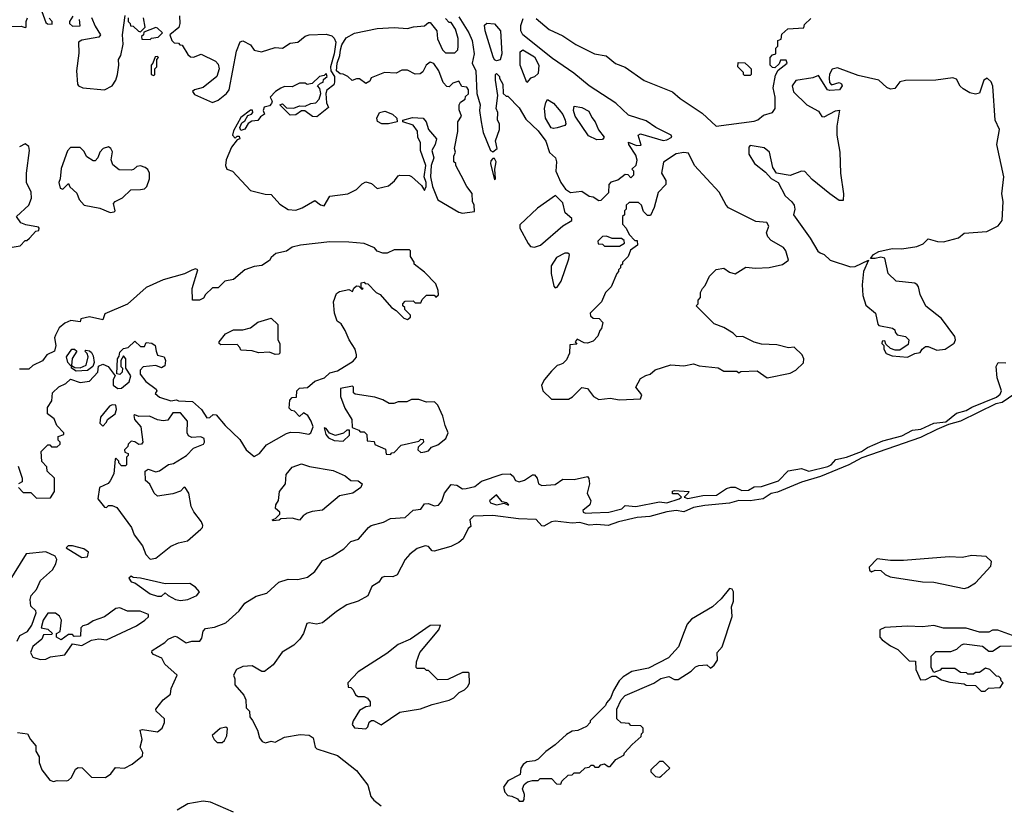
# Model space of a CAD drawing. Extents: x 2386423 to 2568864, y 578392 to 761999.
# Tile 319 of 454: x 2485426 to 2490627, y 689359 to 693504. Entities that reach past the tile are written whole.
import ezdxf

# ---------------------------------------------------------------- set-up
doc = ezdxf.new("R2010")
doc.units = 0

msp = doc.modelspace()

# ---------------------------------------------------------------- linework, layer by layer
at = {"layer": '0CON05XD'}
for points in [[(2485537, 693567), (2485565, 693490), (2485573, 693483), (2485598.3, 693481.7), (2485597.5, 693495), (2485581.7, 693511.7)], [(2485385, 693468.8), (2485435, 693470), (2485455, 693462.5), (2485460, 693465), (2485460, 693495), (2485467.5, 693515)], [(2485707, 693523), (2485690, 693495), (2485690, 693485), (2485705, 693470), (2485745, 693472.5), (2485742.5, 693505)], [(2485806.2, 693516.2), (2485825, 693470), (2485852.5, 693425), (2485845, 693412.5), (2485753.9, 693396.1), (2485737.5, 693385), (2485738.3, 693328.3), (2485726.7, 693235), (2485731.2, 693165), (2485737.5, 693155), (2485760, 693145), (2485875, 693134.3), (2485915, 693156.2), (2485934.2, 693185), (2485942.9, 693215), (2485950.8, 693265), (2485948.8, 693295), (2485960, 693315), (2485973.3, 693375), (2485970, 693425), (2485983, 693527)], [(2486000, 693515), (2486000, 693495), (2486010, 693485), (2486011.7, 693471.7), (2486025, 693470), (2486053.6, 693443.6), (2486065, 693440), (2486090, 693465), (2486080, 693515)], [(2486270, 693525), (2486272.5, 693485), (2486266.7, 693463.3), (2486220, 693425), (2486230, 693395), (2486241.7, 693381.7), (2486265, 693380), (2486271.7, 693371.7), (2486285, 693370), (2486315, 693320), (2486328.3, 693308.3), (2486345, 693307.5), (2486385, 693322.5), (2486460, 693285), (2486475, 693270), (2486480, 693245), (2486467.5, 693205), (2486395, 693146.7), (2486350, 693135), (2486340, 693125), (2486349.3, 693109.3), (2486445, 693066.7), (2486475, 693080), (2486518, 693115), (2486532.5, 693135), (2486571.7, 693338.3), (2486591.7, 693388.3), (2486605, 693392.5), (2486645, 693372.5), (2486665, 693343.8), (2486704.1, 693334.1), (2486775, 693356.9), (2486815, 693354), (2486855, 693381.4), (2486895, 693386.2), (2486935, 693417.5), (2486955, 693423.8), (2487045, 693428), (2487075, 693418.8), (2487087.3, 693407.3), (2487096.7, 693385), (2487087.5, 693325), (2487067.5, 693255), (2487070, 693235), (2487090, 693205), (2487090, 693175), (2487085, 693160), (2487048.3, 693131.7), (2487042.5, 693115), (2487047.5, 693065), (2487058.3, 693041.7), (2486995, 692992.5), (2486973, 692993), (2486933, 693023), (2486915, 693023.3), (2486885, 693002.5), (2486855, 693000), (2486800, 693055), (2486815, 693060), (2486835, 693040), (2486875, 693037.5), (2486905, 693050), (2486935, 693047.5), (2486965, 693062.5), (2486990, 693065), (2487007.5, 693085), (2487017.5, 693115), (2487011.7, 693141.7), (2487000, 693155), (2487015, 693170), (2487030, 693175), (2487031.7, 693188.3), (2487050, 693205), (2487045, 693220), (2487035, 693210), (2487010, 693205), (2486971.7, 693168.3), (2486945, 693162.5), (2486935, 693170), (2486905, 693170), (2486865, 693150), (2486825, 693152.5), (2486805, 693143.3), (2486777.5, 693125), (2486750, 693095), (2486760, 693075), (2486757, 693063), (2486745, 693050), (2486717, 693043), (2486712.5, 693025), (2486720, 693005), (2486698.3, 692991.7), (2486685, 692973.3), (2486651.7, 692968.3), (2486633.3, 692956.7), (2486615, 692927.5), (2486595, 692920), (2486590, 692935), (2486600, 692960), (2486615, 692970), (2486631.7, 692998.3), (2486650, 693005), (2486657.5, 693015), (2486656.4, 693026.4), (2486645, 693027.5), (2486595, 692987.5), (2486555, 692917.5), (2486550, 692895), (2486565, 692880), (2486575, 692890), (2486585, 692890), (2486590, 692875), (2486575, 692870), (2486545, 692832.5), (2486517.5, 692765), (2486513.3, 692735), (2486520, 692715), (2486550, 692705), (2486645, 692602.5), (2486723.6, 692583.6), (2486755, 692582.5), (2486800.9, 692530.9), (2486845, 692502.5), (2486885, 692499.2), (2486919.1, 692510.9), (2486985, 692550), (2487015, 692527.5), (2487035, 692522.5), (2487065, 692572.5), (2487160, 692585), (2487205, 692607.5), (2487235, 692637.5), (2487255, 692648.8), (2487285, 692640), (2487315, 692613.3), (2487375, 692627.5), (2487406.4, 692653.6), (2487425, 692680), (2487435, 692683.3), (2487485, 692682.5), (2487495, 692677.5), (2487549.3, 692629.3), (2487565, 692602.5), (2487572.5, 692625), (2487573.3, 692645), (2487563.3, 692675), (2487571.2, 692735), (2487543.6, 692813.6), (2487542.5, 692855), (2487530, 692885), (2487527, 692917), (2487505, 692947.5), (2487450, 692965), (2487450, 692975), (2487501.7, 692988.3), (2487557.5, 692985), (2487573.3, 692965), (2487586.2, 692925), (2487627.5, 692875), (2487620, 692845), (2487603.8, 692815), (2487614, 692775), (2487600, 692735), (2487595.7, 692675), (2487606, 692625), (2487635, 692553.8), (2487745, 692488.8), (2487765, 692484), (2487828.3, 692491.7), (2487827.5, 692525), (2487817.5, 692545), (2487817, 692587), (2487787.5, 692625), (2487758.3, 692681.7)], [(2487758.3, 692681.7), (2487730, 692735), (2487730, 692745), (2487720, 692755), (2487720, 692785), (2487727.5, 692805), (2487722.5, 692825), (2487740, 692915), (2487740, 692965), (2487760, 692995), (2487748.3, 693028.3), (2487747.5, 693055), (2487755, 693070), (2487780, 693085), (2487781.7, 693098.3), (2487797, 693113), (2487797.5, 693135), (2487788.3, 693148.3), (2487761.7, 693151.7), (2487745, 693180), (2487715, 693170), (2487695, 693150), (2487681.7, 693151.7), (2487663, 693173), (2487640, 693235), (2487613.3, 693273.3), (2487595, 693280), (2487572.5, 693265), (2487555, 693230), (2487541.7, 693218.3), (2487515, 693217.5), (2487475, 693237.5), (2487445, 693237.5), (2487415, 693222.5), (2487353.6, 693226.4), (2487283, 693197), (2487275, 693180), (2487255, 693167.5), (2487221.7, 693191.7), (2487205, 693192.5), (2487183, 693183), (2487160, 693205), (2487135, 693217.5), (2487118.3, 693218.3), (2487100, 693235), (2487102.5, 693275), (2487116.7, 693315), (2487120, 693345), (2487128.3, 693371.7), (2487150.8, 693409.2), (2487195, 693433.8), (2487315, 693458.8), (2487405, 693464), (2487475, 693457.5), (2487507, 693467), (2487565, 693472.5), (2487585, 693490), (2487595, 693490), (2487630, 693445), (2487633, 693403), (2487660, 693345), (2487675, 693330), (2487725, 693330), (2487740, 693345), (2487742.5, 693365), (2487742.5, 693405), (2487727.5, 693455), (2487705, 693490), (2487695, 693490), (2487675, 693510)], [(2487745, 693518.8), (2487798.6, 693435), (2487815.5, 693395), (2487826.5, 693325), (2487815.8, 693275), (2487835.4, 693235.4), (2487840.8, 693115), (2487858.9, 693055), (2487855.6, 693025), (2487864.4, 692965), (2487875, 692910), (2487912.5, 692815), (2487925, 692807.5), (2487947.5, 692825), (2487940, 692865), (2487960, 692925), (2487960, 692955), (2487950, 692975), (2487952.5, 693015), (2487943.3, 693035), (2487952.5, 693105), (2487940, 693185), (2487940, 693215), (2487945, 693220), (2487960, 693205), (2487960, 693195), (2487977.5, 693165), (2487980, 693115), (2487995, 693100), (2488005, 693100), (2488065, 693040), (2488100, 692980), (2488165, 692918), (2488205, 692863.8), (2488223.9, 692803.9), (2488256.2, 692775), (2488262.5, 692755), (2488258.8, 692705), (2488284.2, 692645), (2488309.7, 692609.7), (2488335, 692592), (2488395, 692600), (2488435, 692572.5), (2488455, 692570), (2488485, 692550), (2488498.3, 692551.7), (2488538.3, 692591.7), (2488540, 692635), (2488551.7, 692648.3), (2488585, 692660), (2488625, 692690), (2488638.3, 692688.3), (2488655, 692670), (2488670, 692685), (2488670, 692705), (2488660, 692715), (2488682.5, 692737.5), (2488687, 692763), (2488680, 692790), (2488643.8, 692845), (2488642.5, 692857.5), (2488685, 692840), (2488708.3, 692841.7), (2488693.3, 692895), (2488705, 692902.5), (2488825, 692866.7), (2488845, 692870), (2488870, 692885), (2488867.5, 692895), (2488786.7, 692935), (2488735, 692970), (2488641.1, 693001.1), (2488574.5, 693064.5), (2488435, 693155.6), (2488353, 693223), (2488240, 693300), (2488084.7, 693424.7), (2488073.1, 693445), (2488073.9, 693473.9), (2488085, 693510)], [(2487945, 693287.5), (2487935, 693292.5), (2487927.7, 693307.7), (2487884.3, 693445), (2487882, 693475), (2487893.8, 693486.2), (2487935, 693483.3), (2487966.7, 693445), (2487972.5, 693325), (2487965, 693292.5), (2487945, 693287.5)], [(2488155, 693510), (2488222.5, 693452.5), (2488295, 693420), (2488363.6, 693373.6), (2488462.5, 693325), (2488523.9, 693313.9), (2488573, 693273), (2488624.3, 693254.3), (2488725, 693184.3), (2488875, 693124), (2488915, 693088.8), (2489031.9, 693011.9), (2489105, 692942.5), (2489305, 692968.5), (2489325, 692975.8), (2489355, 693000), (2489402.5, 693015), (2489416.2, 693035), (2489416.2, 693095), (2489406.7, 693145), (2489418.3, 693211.7), (2489431.7, 693238.3), (2489480, 693275), (2489475, 693290), (2489445, 693290), (2489438.3, 693271.7), (2489415, 693250), (2489401.7, 693251.7), (2489390, 693265), (2489390, 693305), (2489401.7, 693318.3), (2489420, 693325), (2489420, 693355), (2489430, 693365), (2489430, 693395), (2489448.3, 693401.7), (2489451.7, 693428.3), (2489483, 693457), (2489568.3, 693461.7), (2489571.7, 693478.3), (2489605, 693510)], [(2486115, 693400), (2486123, 693407), (2486158.3, 693411.7), (2486180, 693435), (2486155, 693460), (2486145, 693462.5), (2486081.7, 693438.3), (2486080, 693425), (2486070, 693415), (2486071.7, 693401.7), (2486115, 693400)], [(2488105, 693172.5), (2488070, 693265), (2488070, 693335), (2488083.9, 693346.1), (2488145, 693308.6), (2488168.5, 693265), (2488165, 693220), (2488145, 693202.5), (2488123.6, 693196.4), (2488105, 693172.5)], [(2486135, 693210), (2486140, 693215), (2486140, 693245), (2486150, 693255), (2486150, 693295), (2486160, 693305), (2486155, 693310), (2486141.7, 693308.3), (2486130, 693275), (2486120, 693265), (2486120, 693215), (2486135, 693210)], [(2489285, 693210), (2489255, 693210), (2489250, 693215), (2489250, 693225), (2489220, 693255), (2489221.7, 693278.3), (2489257, 693277), (2489278.3, 693258.3), (2489290, 693245), (2489290, 693215), (2489285, 693210)], [(2490115, 691723.8), (2490155, 691742.5), (2490182.5, 691747.5), (2490193.8, 691766.2), (2490210.7, 691779.3), (2490225, 691780), (2490270.5, 691760.5), (2490315, 691766), (2490362.3, 691797.7), (2490368.8, 691815), (2490365, 691832.5), (2490295, 691927.5), (2490213.2, 691993.2), (2490182.5, 692055), (2490174.1, 692094.1), (2490165.9, 692105.9), (2490155, 692113.3), (2490055, 692124.2), (2490014.2, 692165), (2489995.7, 692245.7), (2489975, 692252), (2489945, 692244), (2489920, 692245), (2489936.7, 692265), (2489965, 692281.2), (2490035, 692297.5), (2490085, 692295.7), (2490165, 692307.1), (2490198.8, 692321.2), (2490225, 692347.5), (2490273.6, 692333.6), (2490305, 692332.5), (2490385, 692352.5), (2490415, 692377.5), (2490535, 692385.8), (2490595, 692416.7), (2490616, 692445), (2490620, 692545), (2490614.1, 692585.9), (2490623.8, 692675), (2490587.5, 692845), (2490601.9, 692925), (2490578.6, 692975), (2490566.1, 693153.9), (2490556.8, 693176.8), (2490535.6, 693195.6), (2490518, 693185), (2490495, 693117.5), (2490475, 693111.2), (2490445, 693118.8), (2490408.9, 693138.9), (2490393.4, 693153.4), (2490375, 693190), (2490355, 693197.1), (2490265, 693185.8), (2490105, 693184), (2490075, 693175.8), (2490048.2, 693141.8), (2490025, 693138.5), (2490006.3, 693146.3), (2489965, 693186), (2489855, 693210), (2489745, 693251.2), (2489717, 693243), (2489703.6, 693216.4), (2489701.2, 693195), (2489703.6, 693173.6), (2489715, 693160), (2489755, 693172.5), (2489766.4, 693166.4), (2489770, 693155), (2489755.7, 693134.3), (2489705, 693130), (2489692.5, 693135), (2489645, 693210), (2489615, 693197.5), (2489526.4, 693183.6), (2489506.7, 693155), (2489513, 693123), (2489584.4, 693054.4), (2489645, 693022.5), (2489663, 692993), (2489675, 692992.5), (2489735, 693023.3), (2489757, 693027), (2489743, 692943), (2489742.5, 692895), (2489757.5, 692805), (2489762.5, 692695), (2489777.5, 692585), (2489775, 692550), (2489755, 692550), (2489705, 692586.2), (2489611.8, 692661.8), (2489573.2, 692703.2), (2489555, 692704.3), (2489495, 692682.5), (2489424.2, 692694.2), (2489404, 692725), (2489386.7, 692805), (2489357.7, 692827.7), (2489285, 692840), (2489278.3, 692831.7), (2489277.5, 692795), (2489307.5, 692745), (2489365, 692700), (2489395, 692666.2), (2489433.3, 692645), (2489470, 692575), (2489505, 692543.3), (2489516.2, 692525), (2489520, 692505), (2489513.9, 692473.9), (2489602.3, 692352.3), (2489642.7, 692282.7), (2489655, 692273.3), (2489676.1, 692266.1), (2489707.5, 692235), (2489815, 692200.6), (2489838.7, 692201.3), (2489910, 692235), (2489882.9, 692175), (2489875.5, 692105), (2489878.8, 692048.8), (2489895, 691997.5), (2489946.7, 691955), (2489958.3, 691898.3), (2489965, 691890), (2490037, 691877), (2490048.3, 691868.3), (2490050, 691855), (2490061.7, 691841.7), (2490105, 691833.3), (2490122.5, 691815), (2490119.3, 691790.7), (2490075, 691760), (2490050.7, 691760.7), (2490025, 691770), (2490001.7, 691791.7), (2489995, 691810), (2489981.7, 691808.3), (2489980, 691795), (2489990, 691785), (2489990, 691765), (2490003.6, 691743.6), (2490035, 691730), (2490115, 691723.8)], [(2488245, 692929.4), (2488234, 692934), (2488203.1, 692985), (2488198.1, 693035), (2488205, 693067.5), (2488215, 693082.5), (2488245, 693063.8), (2488275, 693029.2), (2488295, 693004), (2488306.9, 692975), (2488310.8, 692955), (2488305, 692946.2), (2488265, 692934.4), (2488245, 692929.4)], [(2487375, 692954.2), (2487340, 692955), (2487317, 692967), (2487313.3, 692985), (2487327.5, 693015), (2487355, 693022.5), (2487395, 693006.7), (2487417.5, 692985), (2487420, 692965), (2487375, 692954.2)], [(2488475, 692870.5), (2488431.2, 692891.2), (2488360, 692995), (2488351.9, 693025), (2488355, 693047.5), (2488395, 693041.4), (2488432.4, 693022.4), (2488447.6, 692987.6), (2488466.7, 692965), (2488483.3, 692923.3), (2488513.8, 692885), (2488505, 692871.9), (2488475, 692870.5)], [(2485365, 692300), (2485428.3, 692311.7), (2485455, 692340), (2485465, 692340), (2485478.3, 692351.7), (2485511.7, 692388.3), (2485528.3, 692391.7), (2485530, 692405), (2485525, 692410), (2485458.3, 692421.7), (2485433, 692433), (2485410, 692465), (2485474.1, 692525.9), (2485488.3, 692561.7), (2485486.2, 692595), (2485462.5, 692645), (2485461.8, 692695), (2485477.5, 692815), (2485474, 692835), (2485455, 692848.6), (2485425, 692833.8)], [(2485905, 692487.5), (2485925, 692490), (2485930, 692495), (2485922.5, 692535), (2485930, 692545), (2485970, 692565), (2486013, 692607), (2486065, 692607.5), (2486085, 692612.5), (2486097.5, 692625), (2486112.5, 692665), (2486112.5, 692695), (2486103, 692713), (2486090, 692725), (2486065, 692732.5), (2486045, 692730), (2486027, 692713), (2486015, 692710), (2485951.7, 692711.7), (2485918.3, 692738.3), (2485910, 692765), (2485916.4, 692806.4), (2485907.5, 692825), (2485895, 692833.3), (2485867.5, 692825), (2485850, 692805), (2485840, 692775), (2485825, 692760), (2485815, 692760), (2485780.7, 692780.7), (2485765, 692810), (2485745, 692830), (2485695, 692830), (2485678.3, 692811.7), (2485645, 692720), (2485640, 692665), (2485632.5, 692645), (2485640, 692615), (2485655, 692610), (2485685, 692640), (2485691.7, 692621.7), (2485728.3, 692588.3), (2485740, 692555), (2485767.5, 692525), (2485849.3, 692509.3), (2485905, 692487.5)], [(2488595, 691497.5), (2488705, 691503.3), (2488712.5, 691525), (2488680, 691565), (2488705, 691610), (2488733, 691627), (2488757, 691633), (2488783, 691657), (2488865, 691682.5), (2488935, 691677.5), (2488985, 691687.5), (2489015, 691677.5), (2489115, 691667.5), (2489145, 691650), (2489215, 691650), (2489225, 691640), (2489235, 691647.5), (2489321.7, 691651.7), (2489375, 691614), (2489495, 691638.8), (2489525.8, 691654.2), (2489566.4, 691693.6), (2489567.5, 691715), (2489560, 691735), (2489517, 691777), (2489487, 691773), (2489425, 691789.2), (2489345, 691792), (2489305, 691801.9), (2489245, 691833.3), (2489215, 691830), (2489195, 691850), (2489145, 691880), (2489095, 691900), (2489000, 691995), (2489010, 692005), (2489010, 692025), (2489021.7, 692038.3), (2489022.5, 692065), (2489032.5, 692085), (2489047.7, 692102.3), (2489069.5, 692150.5), (2489105, 692186.2), (2489145, 692194), (2489175, 692172.5), (2489205, 692163.8), (2489262.3, 692197.7), (2489313.1, 692193.1), (2489385, 692197.5), (2489455, 692212.9), (2489487.5, 692235), (2489473.8, 692285), (2489461.4, 692301.4), (2489395, 692340), (2489377.7, 692357.7), (2489370.5, 692379.5), (2489383.8, 692415), (2489373.3, 692435), (2489315, 692438.8), (2489170.7, 692510.7), (2489157.5, 692525), (2489121.2, 692595), (2488990, 692735), (2488959.5, 692799.5), (2488935, 692803.8), (2488894.1, 692795.9), (2488827.5, 692752.5), (2488816.7, 692695), (2488840, 692655), (2488840, 692635), (2488798.3, 692591.7), (2488777, 692513), (2488758.3, 692471.7), (2488741.7, 692471.7), (2488721.7, 692491.7), (2488710, 692525), (2488695, 692540), (2488645, 692540), (2488630, 692525), (2488630, 692505), (2488620, 692495), (2488620, 692475), (2488610, 692465), (2488610, 692425), (2488630, 692405), (2488645, 692370), (2488675, 692340), (2488688.3, 692338.3), (2488690, 692315), (2488651.7, 692288.3), (2488640, 692255), (2488610, 692225), (2488610, 692215), (2488600, 692205), (2488600, 692195), (2488590, 692185), (2488590, 692175), (2488580, 692165), (2488550, 692095), (2488520, 692065), (2488500, 692015), (2488440, 691955), (2488441.7, 691941.7), (2488455, 691930), (2488487, 691927), (2488507, 691907), (2488500, 691875), (2488490, 691865), (2488480, 691835), (2488455, 691807.5), (2488425, 691797.5), (2488408.3, 691798.3), (2488371.7, 691818.3), (2488360, 691805), (2488368.3, 691791.7), (2488331.7, 691788.3), (2488330, 691745), (2488315, 691710), (2488295, 691690), (2488277, 691683), (2488265, 691680), (2488235, 691650), (2488197.5, 691605), (2488182.5, 691575), (2488190, 691545), (2488235, 691502.5), (2488325, 691502.5), (2488346.4, 691513.6), (2488395, 691562.5), (2488425, 691557.5), (2488457.5, 691515), (2488485, 691500), (2488545, 691507.5), (2488595, 691497.5)], [(2487935, 692660), (2487940, 692665), (2487936.7, 692715), (2487943.3, 692755), (2487935, 692772.5), (2487925, 692772.5), (2487915, 692760), (2487913.8, 692745), (2487935, 692660)], [(2488145, 692303.8), (2488176.7, 692315), (2488295, 692416.7), (2488342.5, 692445), (2488342.5, 692455), (2488306.7, 692485), (2488295, 692537.5), (2488257, 692577), (2488160.7, 692509.3), (2488068.3, 692421.7), (2488067.5, 692405), (2488112.7, 692322.7), (2488125, 692306.7), (2488145, 692303.8)], [(2488595, 692310), (2488620, 692325), (2488618.3, 692338.3), (2488605, 692350), (2488555, 692350), (2488525, 692362.5), (2488505, 692360), (2488480, 692335), (2488481.7, 692321.7), (2488505, 692320), (2488515, 692310), (2488595, 692310)], [(2485420, 691035), (2485445, 691010), (2485485, 691010), (2485515, 690980), (2485588.3, 690981.7), (2485610, 691015), (2485610, 691085), (2485571.7, 691121.7), (2485570, 691145), (2485543, 691173), (2485540, 691225), (2485575, 691260), (2485585, 691260), (2485595, 691250), (2485625, 691250), (2485640, 691265), (2485640, 691275), (2485630, 691285), (2485630, 691305), (2485660, 691315), (2485660, 691325), (2485623, 691363), (2485608.3, 691398.3), (2485572.5, 691425), (2485573, 691457), (2485597, 691493), (2485600, 691535), (2485633.6, 691566.4), (2485670, 691585), (2485695, 691607.5), (2485745, 691590), (2485795, 691597.5), (2485840, 691645), (2485843.3, 691676.7), (2485865, 691686.2), (2485893.9, 691673.9), (2485930, 691625), (2485920, 691605), (2485920, 691575), (2485945, 691558.8), (2485965, 691560), (2486005, 691592.5), (2486013.3, 691625), (2485987.5, 691665), (2485986.7, 691715), (2485975, 691730), (2485960, 691705), (2485960, 691675), (2485970, 691665), (2485967.5, 691645), (2485955, 691632.5), (2485940, 691635), (2485942.5, 691715), (2485951.7, 691728.3), (2485955, 691750), (2485975, 691770), (2486000, 691775), (2486035, 691807.5), (2486065, 691780), (2486085, 691780), (2486095, 691800), (2486125, 691796.7), (2486142.5, 691785), (2486146.7, 691755), (2486153.8, 691733.8), (2486190, 691725), (2486196.7, 691705), (2486193, 691677), (2486175, 691667.5), (2486145, 691680), (2486078.3, 691671.7), (2486062.5, 691655), (2486063.3, 691633.3), (2486092.5, 691595), (2486147.5, 691555), (2486150, 691545), (2486141.7, 691531.7), (2486165, 691512.5), (2486225, 691492.5), (2486255, 691497.5), (2486265, 691492.5), (2486339.5, 691489.5), (2486386.4, 691446.4), (2486415, 691402.5), (2486430, 691405), (2486448.3, 691421.7), (2486465, 691420), (2486512.3, 691362.3), (2486589.3, 691289.3), (2486622.5, 691235), (2486665, 691200), (2486692.5, 691215), (2486729.5, 691260.5), (2486835, 691320), (2486857, 691327), (2486905, 691326.7), (2486953.6, 691316.4), (2486965, 691323.8), (2486976.1, 691356.1), (2486966.7, 691385), (2486947.5, 691415), (2486925, 691430), (2486905, 691410), (2486878.3, 691438.3), (2486861.7, 691441.7), (2486850, 691455), (2486853, 691497), (2486865, 691510), (2486888.3, 691511.7), (2486890, 691545), (2486905, 691560), (2486945.9, 691564.1), (2486985, 691596.7), (2487035.7, 691614.3), (2487065, 691640), (2487105, 691651.2), (2487187.5, 691702.5), (2487206.1, 691723.9), (2487206, 691736), (2487198.8, 691765), (2487166.2, 691815), (2487146.2, 691865), (2487125, 691900), (2487103.3, 691913.3), (2487088.8, 691955), (2487083.3, 692015), (2487100, 692060), (2487115, 692070), (2487165, 692080), (2487185, 692070), (2487191.7, 692088.3), (2487205, 692100), (2487218.3, 692098.3), (2487235, 692080), (2487240, 692085), (2487230, 692090), (2487230, 692115), (2487245, 692120), (2487251.7, 692111.7), (2487265, 692110), (2487310, 692065), (2487330, 692055), (2487390, 691985), (2487415, 691970), (2487455, 691930), (2487475, 691922.5), (2487490, 691935), (2487490, 691945), (2487460, 691975), (2487460, 691985), (2487450, 691995), (2487450, 692005), (2487461.7, 692018.3), (2487505, 692020), (2487515, 692010), (2487545, 692010), (2487551.7, 692028.3), (2487575, 692050), (2487615, 692050), (2487625, 692040), (2487638.3, 692051.7), (2487637.5, 692075), (2487625, 692110), (2487565, 692172.5), (2487510, 692215), (2487510, 692225), (2487490, 692255), (2487490, 692285), (2487485, 692290), (2487405, 692290), (2487367, 692273), (2487345, 692272.5), (2487315, 692282.5), (2487300, 692300), (2487245, 692323.3), (2487165, 692330), (2487065, 692332.5), (2486910, 692315), (2486866.1, 692303.9), (2486835, 692282.5), (2486779.3, 692270.7), (2486755, 692250), (2486746.4, 692233.6), (2486705, 692207.5), (2486665, 692202.5), (2486616.4, 692183.6), (2486555, 692132.5), (2486510, 692125), (2486475, 692090), (2486445, 692090), (2486407.5, 692055), (2486397.5, 692035), (2486376.1, 692023.9), (2486340, 692025), (2486337.5, 692085), (2486367.5, 692185), (2486355, 692190), (2486335, 692183.3), (2486296.4, 692163.6), (2486185, 692132), (2486095, 692091.2), (2485995, 692003.3), (2485877, 691953), (2485865, 691920), (2485795, 691936.7), (2485750, 691925), (2485745, 691910), (2485697, 691917), (2485665, 691903.3), (2485635, 691877.5), (2485615, 691840), (2485610, 691825), (2485617.5, 691785), (2485610, 691755), (2485570, 691735), (2485546.4, 691703.6), (2485495, 691680), (2485475, 691660), (2485425, 691660)], [(2488255, 692090), (2488265, 692092.5), (2488286.2, 692125), (2488327, 692243), (2488330, 692265), (2488321.7, 692271.7), (2488305, 692272.5), (2488260.9, 692249.1), (2488233.3, 692205), (2488233.3, 692165), (2488247.5, 692097.5), (2488255, 692090)], [(2486775, 691737.5), (2486745, 691750), (2486687, 691747), (2486655, 691757.5), (2486595, 691760), (2486590, 691775), (2486575, 691790), (2486488.3, 691788.3), (2486480, 691795), (2486480, 691805), (2486513.6, 691846.4), (2486555, 691867.5), (2486605, 691867.5), (2486645, 691877.5), (2486685, 691907.5), (2486755, 691930), (2486790, 691895), (2486790, 691815), (2486800, 691795), (2486800, 691745), (2486795, 691740), (2486775, 691737.5)], [(2485700, 691680), (2485695, 691680), (2485680, 691695), (2485673.3, 691725), (2485702.5, 691765), (2485716.4, 691766.4), (2485727.5, 691755), (2485703.8, 691716.2), (2485700, 691680)], [(2485725, 691650), (2485700, 691665), (2485700, 691680), (2485718.3, 691668.3), (2485745, 691666.7), (2485778, 691682), (2485787.5, 691725), (2485782.5, 691742.5), (2485770, 691755), (2485775, 691760), (2485795, 691757.5), (2485805, 691747.5), (2485815, 691730), (2485820, 691695), (2485812.5, 691675), (2485785, 691653.3), (2485725, 691650)], [(2490901.1, 691678.9), (2490615, 691484.5), (2490582.9, 691477.1), (2490395, 691385.3), (2490331.3, 691368.7), (2490271.1, 691341.1), (2490185, 691299.2), (2489875, 691191.8), (2489805.6, 691154.4), (2489656.9, 691093.1), (2489555, 691063.3), (2489429.1, 691010.9), (2489395, 691004.5), (2489353.9, 690976.1), (2489285, 690966.1), (2489225, 690966.8), (2489175, 690952.5), (2489045, 690940.2), (2488985, 690930), (2488935, 690907.9), (2488893.8, 690913.8), (2488845, 690907.5), (2488755, 690882.1), (2488686.9, 690876.9), (2488590, 690855), (2488535, 690835.8), (2488475, 690841.2), (2488435, 690836.2), (2488385, 690850.4), (2488345, 690846.7), (2488255, 690858.1), (2488234.8, 690855.2), (2488195, 690831.1), (2488183.9, 690833.9), (2488155, 690865.9), (2488060.4, 690870.4), (2487925, 690888.5), (2487822.5, 690885), (2487803.3, 690865), (2487810, 690830), (2487795, 690820), (2487768.6, 690765), (2487745.8, 690745), (2487703.8, 690725), (2487615, 690699.2), (2487605, 690701.2), (2487585, 690723.8), (2487567.7, 690727.7), (2487525, 690714.4), (2487486.4, 690683.6), (2487462, 690655), (2487419.4, 690575), (2487397.5, 690565), (2487355, 690566), (2487339.5, 690560.5), (2487323.2, 690536.8), (2487286.9, 690513.1), (2487265, 690464.2), (2487213.6, 690436.4), (2487155, 690415.8), (2487099.2, 690380.8), (2487025, 690322), (2486993.9, 690313.9), (2486955, 690322), (2486942.9, 690317.1), (2486925, 690265.8), (2486905.2, 690234.8), (2486875, 690202.7), (2486813, 690167), (2486765, 690100), (2486720, 690065), (2486705, 690063.8), (2486654, 690094), (2486605, 690091.5), (2486571.5, 690075), (2486556, 690045), (2486563.3, 690025), (2486562.5, 689995), (2486610.3, 689940.3), (2486621.4, 689915), (2486623.3, 689873.3), (2486640, 689855), (2486642.5, 689825), (2486656.7, 689806.7), (2486682.5, 689755), (2486693.3, 689715), (2486707.5, 689695), (2486725, 689687.5), (2486755, 689697.5), (2486775, 689692.5), (2486825, 689718.8), (2486908.3, 689731.7), (2486955, 689728.8), (2486976.2, 689715), (2486986.2, 689665), (2486995.7, 689655.7), (2487105, 689621.4), (2487205, 689542.5), (2487266, 689465), (2487281.2, 689405), (2487296.2, 689385), (2487335, 689356)], [(2487076.4, 690673.6), (2487138.8, 690711.2), (2487175, 690750.6), (2487216.4, 690763.6), (2487268, 690825), (2487283.3, 690835), (2487347.6, 690852.4), (2487385, 690871.4), (2487463.1, 690876.9), (2487505, 690916.2), (2487545, 690921.2), (2487565, 690948.8), (2487585, 690951.4), (2487615, 690938.6), (2487637.8, 690942.2), (2487656.7, 690963.3), (2487670, 691005), (2487705, 691051.2), (2487735, 691047.5), (2487765, 691028.8), (2487785, 691030), (2487829.5, 691040.5), (2487865, 691068.8), (2487975, 691105.7), (2488017.3, 691107.3), (2488033.3, 691095), (2488045, 691072.5), (2488065, 691066.2), (2488093.3, 691075), (2488135, 691103.3), (2488145, 691102.5), (2488160, 691085), (2488166.7, 691055), (2488185, 691046.2), (2488255, 691051.2), (2488295, 691078.8), (2488355, 691078), (2488425, 691093.8), (2488432.7, 691082.7), (2488435.7, 691054.3), (2488423.8, 691005), (2488442.5, 690965), (2488437.5, 690945), (2488401.2, 690915), (2488403.3, 690905), (2488415, 690900.8), (2488448.3, 690901.7), (2488537.5, 690905), (2488606.4, 690923.6), (2488625, 690940), (2488680, 690935), (2488805, 690960.8), (2488845, 690954.7), (2488910, 690975), (2488922.5, 690985), (2488905, 691002.5), (2488875, 691002.5), (2488873.9, 691016.1), (2488885, 691020), (2488960, 691015), (2488957.5, 691005), (2488936.7, 690985), (2488955, 690977.5), (2489035, 690993.3), (2489106.7, 690995), (2489159.4, 691030.6), (2489182.2, 691037.8), (2489205, 691037.5), (2489240.4, 691020.4), (2489275, 691022), (2489305, 691039.6), (2489345, 691040.6), (2489435, 691071.1), (2489485.6, 691124.4), (2489555, 691135.5), (2489595, 691122.5), (2489695, 691145.9), (2489712.5, 691155), (2489737.4, 691182.6), (2489794, 691195), (2489873.1, 691225), (2489905, 691246.1), (2489985, 691282.7), (2490085, 691307.7), (2490142.1, 691337.9), (2490186.6, 691343.4), (2490255, 691375.3), (2490317.7, 691382.3), (2490375, 691427.8), (2490425, 691442.3), (2490455, 691460.4), (2490585, 691512.9), (2490605, 691528.5), (2490612.5, 691545), (2490588.6, 691615), (2490583.3, 691675), (2490595, 691695.6), (2490635, 691693.3)], [(2487385, 691210), (2487391.7, 691218.3), (2487405, 691220), (2487441.7, 691258.3), (2487535, 691280), (2487545, 691290), (2487558.3, 691288.3), (2487560, 691275), (2487531.7, 691248.3), (2487530, 691235), (2487545, 691220), (2487567, 691223), (2487585, 691230), (2487601.7, 691248.3), (2487635, 691260), (2487676.4, 691293.6), (2487690, 691325), (2487673, 691363), (2487661.7, 691411.7), (2487635, 691470), (2487617, 691487), (2487575, 691486.7), (2487535, 691500), (2487495, 691500), (2487471.7, 691488.3), (2487425, 691487.5), (2487401.7, 691478.3), (2487378.3, 691478.3), (2487345, 691497.5), (2487301.7, 691511.7), (2487198.3, 691528.3), (2487190, 691535), (2487190, 691565), (2487185, 691570), (2487121.7, 691558.3), (2487120, 691515), (2487144.4, 691454.4), (2487180, 691395), (2487182.5, 691352.5), (2487218.3, 691338.3), (2487225, 691330), (2487245, 691330), (2487260, 691315), (2487261.7, 691281.7), (2487298.3, 691278.3), (2487301.7, 691261.7), (2487358.3, 691238.3), (2487361.7, 691211.7), (2487385, 691210)], [(2485865, 691360), (2485885, 691380), (2485890, 691395), (2485930, 691425), (2485937, 691447), (2485935, 691470), (2485915, 691472.5), (2485900, 691465), (2485853, 691407), (2485850, 691375), (2485865, 691360)], [(2486115, 690657.5), (2486145, 690663.3), (2486225, 690725.8), (2486265, 690744), (2486313.3, 690755), (2486382.5, 690815), (2486392.5, 690825), (2486393.3, 690835), (2486386.7, 690855), (2486346.4, 690906.4), (2486332.5, 690935), (2486320, 691005), (2486300, 691035), (2486295, 691037.5), (2486275, 691016.7), (2486235, 691001.9), (2486155, 690990), (2486136.4, 691006.4), (2486113, 691053), (2486091.7, 691071.7), (2486088.3, 691121.7), (2486105, 691132.5), (2486145, 691117.5), (2486165, 691123.3), (2486213, 691157), (2486238.3, 691161.7), (2486307.5, 691205), (2486345, 691242.5), (2486396.4, 691263.6), (2486402.5, 691275), (2486400, 691295), (2486383, 691303), (2486335, 691298.8), (2486318.3, 691308.3), (2486311.2, 691325), (2486312.5, 691385), (2486275, 691430), (2486235, 691430), (2486208.3, 691391.7), (2486185, 691387.5), (2486155, 691392.5), (2486111.7, 691411.7), (2486055, 691410), (2486035, 691420), (2486030, 691415), (2486032.5, 691395), (2486066.7, 691355), (2486077.5, 691275), (2486070, 691265), (2486055, 691262.5), (2486035, 691277.5), (2486015, 691280), (2486000, 691265), (2485998.3, 691251.7), (2485980, 691235), (2485981.7, 691221.7), (2486000, 691215), (2486000, 691205), (2485990, 691195), (2485990, 691155), (2485985, 691150), (2485965, 691150), (2485950, 691165), (2485950, 691175), (2485935, 691190), (2485930, 691185), (2485923, 691107), (2485905, 691070), (2485893.6, 691056.4), (2485847.5, 691035), (2485840, 690975), (2485875, 690932.5), (2485885, 690930), (2485895, 690940), (2485915, 690940), (2485939.3, 690929.3), (2486016.7, 690825), (2486031.2, 690785), (2486075, 690727.5), (2486092.7, 690682.7), (2486115, 690657.5)], [(2487135, 691280), (2487168.3, 691311.7), (2487168.3, 691338.3), (2487155, 691337.5), (2487137, 691323), (2487095, 691310), (2487063, 691323), (2487045, 691347.5), (2487035, 691350), (2487043.3, 691315), (2487057, 691297), (2487086.7, 691283.3), (2487135, 691280)], [(2485418.3, 691148.3), (2485440, 691085), (2485440, 691065), (2485420, 691055)], [(2486765, 690860), (2486760, 690865), (2486778.3, 690871.7), (2486800, 690895), (2486800, 690905), (2486777.5, 690925), (2486780, 690945), (2486793, 690967), (2486798, 691015), (2486830, 691055), (2486833.8, 691105), (2486866.4, 691143.6), (2486915, 691161.2), (2486957.3, 691147.3), (2487082.5, 691125), (2487145, 691096.7), (2487175, 691073.3), (2487215, 691070), (2487236, 691055), (2487228.8, 691035), (2487186.2, 691005), (2487115, 690991.2), (2487025, 690916), (2486970.7, 690909.3), (2486945, 690900), (2486923.6, 690886.4), (2486905, 690862.5), (2486865, 690873.3), (2486805, 690870), (2486796.4, 690863.6), (2486765, 690860)], [(2488005, 690944), (2488010, 690945), (2488000, 690955), (2487975, 690960), (2487945, 690997.5), (2487907.5, 690965), (2487912.5, 690955), (2487945, 690944.5), (2487985, 690952.5), (2488005, 690944)], [(2485755, 690666.7), (2485785, 690670), (2485790, 690695), (2485765, 690712.5), (2485705, 690727.5), (2485683, 690727), (2485672.5, 690717.5), (2485755, 690666.7)], [(2485413.3, 690225), (2485427.5, 690255), (2485467.5, 690275), (2485490.7, 690309.3), (2485513.3, 690375), (2485512.5, 690385), (2485485, 690410), (2485481.2, 690445), (2485486.7, 690465), (2485515, 690497.5), (2485536.7, 690545), (2485599.5, 690600.5), (2485617.3, 690632.7), (2485622, 690655), (2485613, 690673), (2485565, 690696.7), (2485460, 690685), (2485365, 690533.3)], [(2485415, 689742.5), (2485467.5, 689735), (2485483.3, 689705), (2485511.7, 689671.7), (2485512.5, 689645), (2485530, 689615), (2485530, 689585), (2485542.5, 689545), (2485585, 689491.2), (2485605, 689484.2), (2485625, 689490), (2485675, 689486.7), (2485685, 689491.2), (2485700, 689505), (2485720.7, 689549.3), (2485735, 689557.5), (2485756.2, 689556.2), (2485805, 689507.5), (2485880, 689505), (2485907.5, 689525), (2485931.7, 689558.3), (2485980, 689555), (2486020, 689575), (2486075, 689620), (2486077, 689637), (2486062.5, 689665), (2486073.3, 689705), (2486062.5, 689755), (2486075, 689758.1), (2486155, 689746.5), (2486178.1, 689765), (2486191.5, 689795), (2486190.5, 689815), (2486148, 689855), (2486146.2, 689865), (2486185, 689914.2), (2486222.2, 689945), (2486226.8, 689975), (2486257.5, 690045), (2486192.9, 690102.9), (2486177.5, 690135), (2486133.8, 690155), (2486123.8, 690165), (2486126, 690175), (2486192.5, 690217.5), (2486210, 690235), (2486245, 690250.8), (2486258.3, 690248.3), (2486305, 690216.7), (2486335, 690224.4), (2486377.5, 690225), (2486388.8, 690241.2), (2486395, 690277.5), (2486408, 690292), (2486455, 690298.1), (2486515, 690322), (2486585.4, 690384.6), (2486615, 690424.4), (2486675, 690461.9), (2486731.7, 690478.3), (2486795, 690535.4), (2486845, 690551.4), (2486895, 690550.8), (2486947.4, 690562.6), (2486985, 690592), (2487025, 690650), (2487076.4, 690673.6)], [(2490415, 690503.3), (2490435, 690507.5), (2490475, 690532.5), (2490555, 690620), (2490560, 690645), (2490531.7, 690671.7), (2490455, 690676.7), (2490405, 690666.7), (2490335, 690670), (2490095, 690650), (2490025, 690650), (2489955, 690660), (2489913.8, 690615), (2489915, 690600), (2489925, 690590), (2489945, 690600), (2489975, 690597.5), (2489997, 690577), (2490023.6, 690563.6), (2490195, 690537.5), (2490255, 690536.7), (2490415, 690503.3)], [(2486275, 690440), (2486315, 690444.4), (2486361.2, 690465), (2486376.7, 690485), (2486355, 690510), (2486325, 690528.8), (2486195, 690527.5), (2486065, 690557.5), (2486025, 690560), (2486015, 690567.5), (2486002.5, 690557.5), (2486015, 690537.5), (2486035, 690532.5), (2486115, 690474.4), (2486155, 690462), (2486175, 690462.5), (2486195, 690480), (2486210, 690465), (2486250, 690445), (2486275, 690440)], [(2488085, 689380), (2488091.7, 689388.3), (2488092.5, 689415), (2488082.5, 689445), (2488091.7, 689468.3), (2488108.3, 689481.7), (2488135, 689490), (2488165, 689490), (2488175, 689500), (2488235, 689500), (2488261.7, 689471.7), (2488285, 689470), (2488290, 689485), (2488323, 689517), (2488345, 689520), (2488355, 689530), (2488385, 689530), (2488413, 689557), (2488435, 689560), (2488445, 689570), (2488455, 689570), (2488465, 689560), (2488485, 689560), (2488495, 689572.5), (2488515, 689577.5), (2488535, 689562.5), (2488545, 689562.5), (2488575, 689600), (2488616.7, 689623.3), (2488620, 689635), (2488660.7, 689679.3), (2488708.3, 689721.7), (2488710, 689735), (2488720, 689745), (2488720, 689765), (2488707, 689777), (2488655, 689780), (2488645, 689790), (2488603, 689793), (2488580, 689815), (2488580, 689865), (2488602.5, 689915), (2488625, 689937.5), (2488775, 690002.5), (2488813, 690027), (2488855, 690037.5), (2488885, 690022.5), (2488905, 690022.5), (2488973, 690067), (2488995, 690090), (2489013, 690097), (2489055, 690100), (2489075, 690082.5), (2489095, 690097.5), (2489111.2, 690125), (2489110, 690165), (2489136.2, 690195), (2489190, 690355), (2489186.2, 690405), (2489196, 690435), (2489196.2, 690485), (2489189.3, 690499.3), (2489175, 690502.5), (2489131.2, 690448.8), (2489085, 690406.7), (2488975, 690340), (2488951.2, 690315), (2488936.2, 690273.8), (2488906.1, 690193.9), (2488853, 690137), (2488747, 690083), (2488660, 690065), (2488614.1, 690035.9), (2488593.3, 690015), (2488563.3, 689965), (2488547, 689923), (2488525, 689900), (2488520, 689885), (2488440, 689805), (2488440, 689795), (2488420, 689775), (2488375, 689752.5), (2488345, 689750), (2488315, 689732.5), (2488255, 689677.5), (2488205, 689642.5), (2488165, 689602.5), (2488147, 689593), (2488105, 689587.5), (2488085, 689573.3), (2488073.6, 689553.6), (2488069.3, 689520.7), (2488005, 689487.5), (2487982.5, 689455), (2487988.3, 689428.3), (2488005, 689410), (2488025, 689407.5), (2488055, 689392.5), (2488065, 689380), (2488085, 689380)], [(2485535, 690127.5), (2485565, 690130), (2485588.3, 690141.7), (2485665, 690152.5), (2485705, 690210), (2485755, 690202.5), (2485805, 690230), (2485845, 690237.5), (2485885, 690232.5), (2486043.6, 690306.4), (2486087.5, 690335), (2486106.1, 690353.9), (2486106.7, 690365), (2486063, 690383), (2485995, 690383.3), (2485955, 690400), (2485935, 690397.5), (2485875, 690352.5), (2485815, 690332.5), (2485787, 690313), (2485760, 690305), (2485750, 690295), (2485748.3, 690251.7), (2485715, 690250), (2485705, 690260), (2485685, 690260), (2485645, 690232.5), (2485620, 690245), (2485620, 690265), (2485640, 690275), (2485647.5, 690335), (2485637, 690357), (2485615, 690372.5), (2485575, 690372.5), (2485550, 690335), (2485540, 690295), (2485575, 690287.5), (2485600, 690265), (2485595, 690260), (2485551.7, 690258.3), (2485542.5, 690235), (2485495, 690196.7), (2485482.9, 690165), (2485495, 690140), (2485535, 690127.5)], [(2487255, 689762), (2487265, 689772.5), (2487272.7, 689797.3), (2487284.2, 689805.8), (2487295.9, 689805.9), (2487336.1, 689783.9), (2487435, 689850), (2487543, 689867), (2487605, 689890), (2487695, 689912.5), (2487720, 689925), (2487747, 689953), (2487775, 689967.5), (2487792.5, 689985), (2487802.5, 690005), (2487800, 690055), (2487795, 690060), (2487765, 690060), (2487687, 690023), (2487635, 690020), (2487585, 690070), (2487575, 690070), (2487565, 690080), (2487525, 690080), (2487520, 690085), (2487522.5, 690115), (2487540, 690165), (2487640, 690285), (2487648.3, 690308.3), (2487595, 690307.5), (2487490, 690235), (2487425, 690206.7), (2487365, 690160), (2487215, 690062.5), (2487160, 690005), (2487161.7, 689981.7), (2487175, 689980), (2487188.3, 689968.3), (2487200.7, 689940.7), (2487215, 689933.3), (2487245, 689932.5), (2487263, 689923), (2487277.5, 689905), (2487278.3, 689881.7), (2487255, 689877.5), (2487221.7, 689858.3), (2487187.5, 689805), (2487183.3, 689785), (2487195, 689767.5), (2487255, 689762)], [(2490670, 690255), (2490593, 690283), (2490565, 690283.3), (2490545, 690272.5), (2490495, 690272.5), (2490425, 690292.5), (2490305, 690292.5), (2490255, 690306.7), (2490195, 690300), (2490115, 690303.3), (2489995, 690297.5), (2489970, 690285), (2489970, 690245), (2489981.7, 690231.7), (2490025, 690200), (2490065, 690180), (2490125, 690120), (2490158.3, 690118.3), (2490160, 690075), (2490185, 690020), (2490211.7, 690021.7), (2490245, 690040), (2490265, 690040), (2490295, 690020), (2490338.3, 690008.3), (2490415, 690000), (2490425, 689992.5), (2490475, 689990), (2490505, 689960), (2490525, 689960)], [(2490525, 689960), (2490543, 689977), (2490605, 689980), (2490620, 690005), (2490610, 690015), (2490608.3, 690028.3), (2490598.3, 690038.3), (2490585, 690040), (2490550, 690075), (2490528.3, 690081.7), (2490495, 690060), (2490475, 690060), (2490465, 690050), (2490435, 690050), (2490427, 690057), (2490395, 690060), (2490365, 690080), (2490295, 690080), (2490288.3, 690071.7), (2490255, 690060), (2490240, 690085), (2490240, 690145), (2490265, 690170), (2490345, 690170), (2490377, 690183), (2490400, 690205), (2490415, 690210), (2490511.7, 690198.3), (2490545, 690172.5), (2490565, 690172.5), (2490605, 690197.5), (2490665, 690200)], [(2486469.5, 689689.5), (2486495, 689690), (2486508.7, 689701.3), (2486520, 689725), (2486523.3, 689763.3), (2486515, 689770), (2486485, 689763.8), (2486443, 689727), (2486453.3, 689705), (2486469.5, 689689.5)], [(2488805, 689507.5), (2488815, 689512.5), (2488860, 689555), (2488825, 689590), (2488805, 689590), (2488760, 689545), (2488760, 689535), (2488785, 689510), (2488805, 689507.5)], [(2486555, 689321.8), (2486435, 689374.6), (2486395, 689379.6), (2486315, 689366.2), (2486257.6, 689332.4)]]:
    msp.add_lwpolyline(points, dxfattribs=at)

doc.saveas('drawing.dxf')
